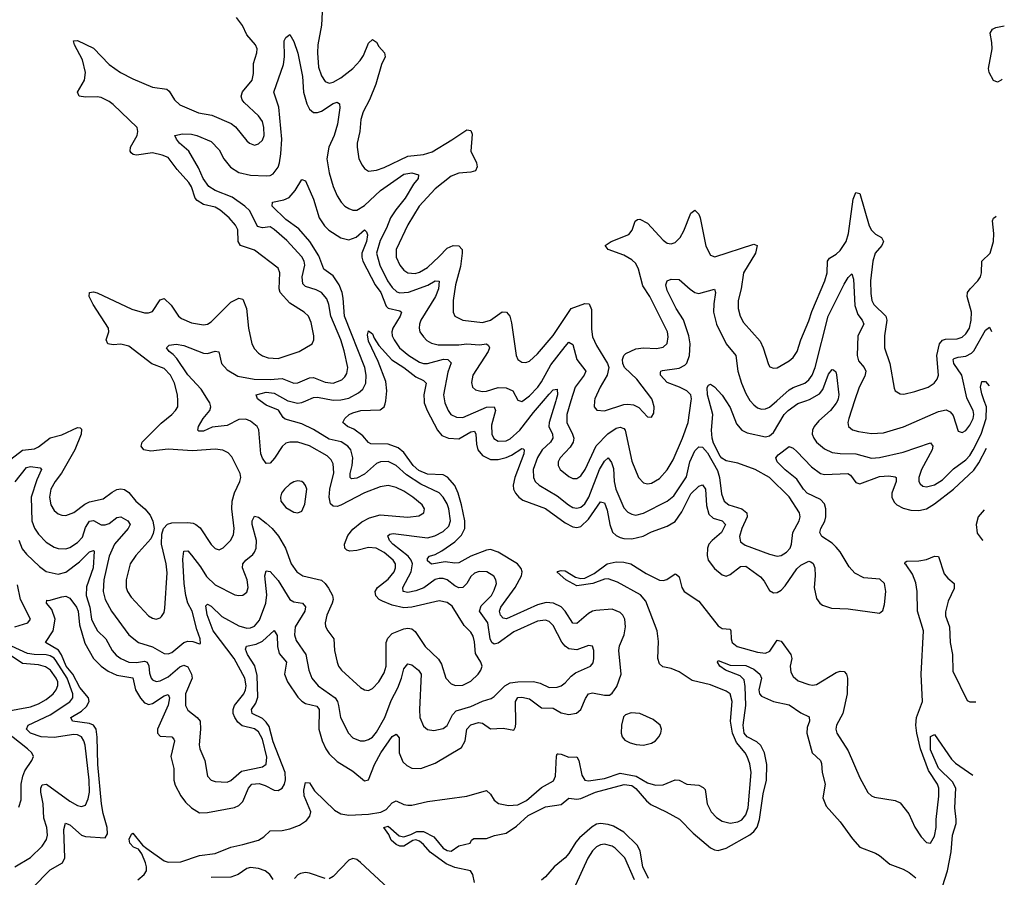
# Model space of a CAD drawing. Header units: inches. Extents: x 1843162 to 1959474, y 907081 to 1016326.
# Tile 567 of 656: x 1951535 to 1956545, y 947576 to 951938. Entities that reach past the tile are written whole.
import ezdxf

# ---------------------------------------------------------------- set-up
doc = ezdxf.new("R2010")
doc.units = ezdxf.units.IN
doc.header["$MEASUREMENT"] = 0
doc.layers.add('B9954', color=7, linetype='Continuous')
doc.layers.add('B9955', color=7, linetype='Continuous')

msp = doc.modelspace()

# ---------------------------------------------------------------- linework, layer by layer
at = {"layer": 'B9954', "color": 5}
msp.add_line((1952900.1, 950000.1, 540), (1952900.4, 950000, 540), dxfattribs=at)
for points, elevation in [([(1951490, 949703.2), (1951550, 949749.6), (1951610, 949756.1), (1951630, 949765.1), (1951690, 949811.3), (1951750, 949826.1), (1951830, 949864.7), (1951842.9, 949862.9), (1951850, 949856.3), (1951848.1, 949830), (1951815.4, 949750), (1951747.4, 949632.6), (1951714.8, 949590), (1951694.1, 949550), (1951686.5, 949510), (1951694.2, 949470), (1951710, 949442), (1951730, 949425.2), (1951750, 949417.5), (1951770, 949416.5), (1951810, 949431), (1951866.4, 949473.6), (1951890, 949486), (1951959.3, 949500.7), (1952005, 949535), (1952030, 949548.3), (1952050, 949552.1), (1952069, 949549), (1952090, 949533.8), (1952125.8, 949490), (1952171.1, 949451.1), (1952198.8, 949418.8), (1952212, 949388), (1952218.7, 949350), (1952214.9, 949325.1), (1952201.6, 949298.4), (1952126.4, 949213.6), (1952097.8, 949170), (1952076.1, 949090), (1952077.6, 949050), (1952083.8, 949030), (1952101.5, 949001.5), (1952190, 948906.7), (1952210, 948894), (1952230, 948889.1), (1952250, 948895.8), (1952257.1, 948902.9), (1952270, 948924), (1952274.3, 948945.7), (1952285.3, 949125.3), (1952280.5, 949170), (1952257.2, 949270), (1952257.6, 949322.4), (1952266, 949350), (1952287.5, 949372.5), (1952310, 949379), (1952390, 949381.4), (1952417.2, 949377.2), (1952431.6, 949371.6), (1952453.7, 949353.7), (1952510, 949268.9), (1952530, 949249), (1952550, 949242.3), (1952570, 949251.6), (1952608.4, 949290), (1952622.3, 949317.7), (1952626.3, 949350), (1952615.3, 949450), (1952615.7, 949490), (1952627.8, 949532.2), (1952656, 949590), (1952660.4, 949610), (1952656.4, 949630), (1952615, 949715), (1952595.3, 949735.3), (1952568.2, 949748.2), (1952530, 949753.3), (1952413.8, 949746.2), (1952290, 949753.3), (1952202.9, 949742.9), (1952166, 949750), (1952153.1, 949770), (1952158.7, 949790), (1952254.5, 949885.5), (1952309.7, 949930), (1952328.4, 949950), (1952339.2, 949970), (1952338.9, 950000)], 580), ([(1951511.5, 949588.5), (1951570, 949660.6), (1951590, 949665.2), (1951638.8, 949658.8), (1951645.5, 949650), (1951622, 949598), (1951593, 949510), (1951597.3, 949390), (1951610, 949351.6), (1951630, 949321.2), (1951670, 949281.6), (1951710, 949256.3), (1951730, 949248.4), (1951770, 949247.8), (1951790, 949253.7), (1951830, 949278.6), (1951854.4, 949305.6), (1951870, 949356.2), (1951890, 949387), (1951910, 949391.3), (1951949.7, 949369.7), (1951970, 949368.5), (1951990, 949376.3), (1952030, 949406.4), (1952050, 949409.5), (1952085, 949390), (1952097.5, 949370), (1952087.5, 949350), (1952017.4, 949270), (1951990, 949209.8), (1951963.4, 949090), (1951959.8, 949030), (1951970, 948988.9), (1952002, 948930), (1952090, 948809.3), (1952140.3, 948770), (1952210, 948749), (1952270, 948715.5), (1952290, 948712.8), (1952310, 948720.5), (1952369.6, 948770.4), (1952390, 948777.6), (1952416.1, 948776.1), (1952450, 948763), (1952454.3, 948765.7), (1952452.8, 948790), (1952436, 948836), (1952413.3, 948930), (1952391.2, 948971.2), (1952380.3, 949010), (1952371.6, 949070), (1952364.7, 949195.3), (1952370, 949234.4), (1952390, 949236.9), (1952410, 949215.6), (1952455.7, 949155.7), (1952486.3, 949106.3), (1952530, 949063.2), (1952630, 949012.9), (1952650, 949009), (1952670, 949011.8), (1952690, 949026.7), (1952697.1, 949050), (1952691.7, 949090), (1952669.4, 949150), (1952669.9, 949170), (1952685.4, 949190), (1952721.5, 949218.5), (1952730.7, 949230), (1952737.5, 949250), (1952739.4, 949290), (1952717.9, 949370), (1952718.3, 949390), (1952730, 949413.6), (1952750, 949407.5), (1952790, 949377), (1952820.1, 949350), (1952851.7, 949311.7), (1952886.9, 949250), (1952916, 949170), (1952944.7, 949130), (1952976.3, 949110), (1953070, 949087.3), (1953090, 949071), (1953106.7, 949046.7), (1953126.5, 949010), (1953129.6, 948990), (1953125.7, 948970), (1953097.3, 948910), (1953090.2, 948870), (1953091.8, 948851.8), (1953102.4, 948830), (1953132.7, 948790), (1953137.7, 948730), (1953150.1, 948670.1), (1953158, 948650), (1953173.2, 948630), (1953270, 948541.5), (1953290, 948530.3), (1953310, 948527), (1953330, 948537), (1953362.7, 948570), (1953390, 948617), (1953399.9, 948650), (1953400.6, 948770), (1953407.5, 948792.5), (1953430, 948815.6), (1953490, 948840.9), (1953510, 948844), (1953530, 948839.8), (1953547.4, 948827.4), (1953598.4, 948750), (1953666, 948686), (1953681, 948661), (1953704.2, 948590), (1953730, 948560.8), (1953752.7, 948552.7), (1953790, 948553.5), (1953830, 948574), (1953868.7, 948610), (1953882, 948630), (1953888.6, 948650), (1953882, 948670), (1953854.4, 948714.4), (1953850, 948774), (1953843.1, 948803.1), (1953830, 948822.8), (1953796.6, 948856.6), (1953735.8, 948955.8), (1953710, 948974.7), (1953670, 948983), (1953530, 948950.3), (1953490, 948947), (1953430, 948959.9), (1953380.4, 948980.4), (1953363.7, 948990), (1953347.6, 949007.6), (1953344.4, 949030), (1953356.5, 949050), (1953410, 949093.3), (1953440.5, 949130), (1953447.6, 949150), (1953446.6, 949170), (1953436, 949190), (1953390, 949228.9), (1953349.6, 949250), (1953310, 949254), (1953250, 949238), (1953214.5, 949234.5), (1953199.6, 949239.6), (1953188.9, 949250), (1953188.6, 949270), (1953205, 949315), (1953230, 949346.3), (1953275.4, 949384.6), (1953315.5, 949404.5), (1953370, 949419.8), (1953510, 949408.3), (1953565.8, 949414.2), (1953592.2, 949430), (1953594.6, 949450), (1953583.8, 949470), (1953536.2, 949510), (1953490, 949540.2), (1953450, 949559.3), (1953410, 949569.9), (1953370, 949562), (1953290, 949531.6), (1953170, 949469.3), (1953150, 949462.2), (1953130, 949463.4), (1953116.4, 949476.4), (1953109.5, 949509.5), (1953113.9, 949550), (1953133.4, 949633.4), (1953130, 949679.7), (1953119.2, 949699.2), (1953099.4, 949719.4), (1953010, 949771.6), (1952950, 949789.9), (1952910, 949789.9), (1952890, 949783.7), (1952870, 949767.1), (1952832.1, 949707.9), (1952810, 949682), (1952790, 949681.2), (1952770, 949707.4), (1952762.9, 949730), (1952752.7, 949852.7), (1952743.8, 949870), (1952710, 949896.3), (1952685.9, 949905.9), (1952650, 949905.6), (1952590, 949874.9), (1952514.8, 949865.2), (1952470, 949846.3), (1952446, 949846), (1952441.3, 949850), (1952445.3, 949870), (1952469.3, 949910), (1952502.5, 949950), (1952507.5, 949970), (1952502.5, 949990), (1952496.1, 950000)], 560), ([(1951530.4, 949290.4), (1951547.8, 949247.8), (1951570, 949220.5), (1951636.4, 949156.4), (1951670, 949132.1), (1951730, 949117.9), (1951770, 949127.7), (1951839.6, 949180.5), (1951890, 949231.3), (1951910, 949237.7), (1951914.3, 949234.3), (1951909.3, 949150), (1951874.5, 949054.5), (1951873.2, 949010), (1951891.2, 948950), (1951900.9, 948890), (1951910, 948867.2), (1951931.5, 948830), (1951973.5, 948790), (1952005.5, 948730), (1952026.6, 948706.6), (1952050, 948689), (1952090.1, 948670.1), (1952129.3, 948669.3), (1952170, 948676), (1952183.2, 948670), (1952191.9, 948651.9), (1952195.3, 948615.3), (1952203.5, 948590), (1952210, 948581.2), (1952230, 948573), (1952250, 948575.3), (1952290, 948595.7), (1952350, 948646.3), (1952370, 948656), (1952390, 948647), (1952410.1, 948610.1), (1952412.4, 948590), (1952379.1, 948510), (1952379.4, 948450), (1952390, 948426.5), (1952438.5, 948390), (1952452.9, 948370), (1952455, 948330), (1952447.7, 948250), (1952451.1, 948230), (1952476.9, 948170), (1952490.3, 948090), (1952510.2, 948070.2), (1952530, 948063.2), (1952590, 948060.2), (1952610, 948068.2), (1952664.2, 948115.8), (1952770, 948138.1), (1952788.7, 948151.3), (1952793.4, 948186.6), (1952770, 948279.8), (1952750, 948315.8), (1952730, 948330.8), (1952667.3, 948347.3), (1952645.4, 948365.4), (1952629.4, 948390), (1952621.9, 948410), (1952621.3, 948430), (1952627.8, 948450), (1952675, 948510), (1952684.2, 948530), (1952687.3, 948550), (1952680.6, 948590), (1952627.2, 948690), (1952518.8, 948830), (1952488.9, 948911.1), (1952482.1, 948957.9), (1952490, 948966.3), (1952510, 948955.3), (1952563.5, 948903.5), (1952650, 948855.7), (1952690, 948844.2), (1952710, 948845.7), (1952730, 948853.8), (1952756, 948884), (1952787.2, 948970), (1952793.2, 949013.2), (1952783, 949110), (1952790, 949135.3), (1952810, 949131.5), (1952850, 949085.3), (1952910, 948988.9), (1952930, 948977.5), (1952974, 948970), (1952990, 948952.4), (1952985.8, 948930), (1952937.6, 948850), (1952933.4, 948810), (1952941.4, 948781.4), (1952991.6, 948710), (1953005.5, 948630), (1953022.2, 948590), (1953054.5, 948550), (1953140.4, 948490), (1953152.5, 948470), (1953158, 948450), (1953166.8, 948390), (1953208.8, 948308.8), (1953230, 948286), (1953267.7, 948270), (1953290, 948270.2), (1953310, 948276.6), (1953330, 948289.3), (1953350, 948313.8), (1953392.8, 948390), (1953425.2, 948474.8), (1953459.1, 948540.9), (1953478.4, 948590), (1953490, 948637.1), (1953510, 948661.7), (1953530, 948656.5), (1953564.7, 948630), (1953578.6, 948610), (1953568.7, 948430), (1953570.9, 948390), (1953590, 948344.6), (1953610, 948328), (1953642.6, 948322.6), (1953690, 948333.2), (1953710, 948349.1), (1953736.8, 948403.2), (1953756.8, 948423.2), (1953830, 948445), (1953890, 948471.4), (1953934.6, 948485.4), (1953950, 948495.8), (1954003.2, 948550), (1954030, 948565.4), (1954070, 948570.8), (1954150, 948571.6), (1954183.5, 948563.5), (1954230, 948541.5), (1954270, 948543.2), (1954290, 948550.2), (1954310, 948564.9), (1954340.4, 948599.6), (1954363, 948617), (1954439.6, 948650), (1954452.3, 948667.7), (1954456.5, 948690), (1954456.4, 948730), (1954450, 948752.7), (1954430, 948755.8), (1954370, 948733.4), (1954330, 948738.8), (1954310, 948752.2), (1954293, 948773), (1954250, 948856.8), (1954230, 948877.3), (1954210, 948884.7), (1954170, 948879.1), (1954050, 948824.6), (1953970, 948767.6), (1953950, 948762.1), (1953937.7, 948770), (1953929, 948789), (1953916.7, 948870), (1953874.1, 948930), (1953882.6, 948957.4), (1953935, 949010), (1953950, 949036), (1953960.9, 949070), (1953958.6, 949090), (1953948.1, 949108.1), (1953911.3, 949130), (1953872.3, 949132.3), (1953850, 949124.1), (1953830, 949106.2), (1953809.5, 949070), (1953790, 949051.1), (1953770, 949049), (1953750, 949058.6), (1953710, 949089.3), (1953690, 949095.9), (1953670, 949095.4), (1953650, 949090.3), (1953590.8, 949049.2), (1953550, 949033.1), (1953510, 949024.3), (1953486.6, 949030), (1953484.6, 949050), (1953527.7, 949130), (1953534.1, 949170), (1953526.7, 949190), (1953511, 949210), (1953434.3, 949270), (1953417.5, 949290), (1953407.6, 949312.4), (1953418.5, 949321.5), (1953435.2, 949324.8), (1953610, 949302.3), (1953647.4, 949312.6), (1953690, 949335.1), (1953718.1, 949361.9), (1953728, 949390), (1953719.1, 949450), (1953710, 949475.5), (1953689.9, 949510), (1953670, 949531.6), (1953576.7, 949576.7), (1953503.4, 949623.4), (1953450, 949671.6), (1953410, 949690.9), (1953370.6, 949689.4), (1953350, 949681.4), (1953290, 949627.2), (1953250, 949605.7), (1953223.7, 949603.7), (1953217.2, 949610), (1953216.4, 949630), (1953226.1, 949670), (1953229.5, 949710), (1953220.2, 949750), (1953205, 949770), (1953171.2, 949791.2), (1953110, 949804.2), (1953030, 949853.8), (1952970, 949882.5), (1952886.4, 949906.4), (1952875.3, 949915.3), (1952852.1, 949952.1), (1952790, 949978.4), (1952759, 950000)], 540), ([(1951598.1, 947521.9), (1951690, 947614.8), (1951753.1, 947650), (1951765, 947675.1), (1951760.4, 947819.6), (1951767.8, 947852.2), (1951790, 947842.7), (1951850, 947790.8), (1951870, 947783.3), (1951970, 947776.5), (1951981.7, 947798.3), (1951979.9, 947830), (1951960.2, 947900.2), (1951951.7, 947950), (1951932.9, 948150), (1951929.6, 948289.6), (1951924.3, 948330), (1951909.9, 948349.9), (1951890, 948358.5), (1951804.5, 948370), (1951795.8, 948390), (1951850, 948422.2), (1951874.9, 948445.1), (1951888.7, 948470), (1951885.4, 948490), (1951841.1, 948541.1), (1951805.4, 948610), (1951771.7, 948650), (1951747.7, 948707.7), (1951732.2, 948732.2), (1951667.1, 948770), (1951706.1, 948830), (1951715, 948890), (1951698.5, 948938.5), (1951671.8, 948970), (1951674, 948986), (1951684, 948984), (1951750, 949002.8), (1951770, 949006.7), (1951790, 948996.9), (1951824.3, 948950), (1951832.4, 948930), (1951839.7, 948859.7), (1951867.3, 948767.3), (1951910.7, 948690), (1951949.5, 948650), (1951984.9, 948624.8), (1952030, 948604), (1952110.8, 948590.8), (1952125, 948530), (1952150, 948486.9), (1952170, 948463.8), (1952179.6, 948459.6), (1952190, 948455.6), (1952210, 948459.6), (1952270, 948500.1), (1952290, 948505.5), (1952296.6, 948490), (1952290, 948452.6), (1952236.6, 948330), (1952236.3, 948310), (1952250, 948294.2), (1952310, 948290.1), (1952319.3, 948279.3), (1952323, 948270), (1952303.7, 948190), (1952319, 948130), (1952320.2, 948070), (1952325.4, 948045.4), (1952354.7, 947990), (1952379.1, 947959.1), (1952410, 947929.1), (1952450, 947904.7), (1952490, 947906.2), (1952628.5, 947931.5), (1952650, 947941.2), (1952670, 947961.6), (1952698.5, 948030), (1952716, 948050), (1952753.5, 948053.5), (1952783.8, 948043.8), (1952830, 948018.9), (1952850, 948017.3), (1952870, 948029.3), (1952882.1, 948050), (1952888.1, 948071.9), (1952886.7, 948110), (1952824.9, 948264.9), (1952803.9, 948343.9), (1952790, 948365.1), (1952770, 948383.7), (1952718.5, 948410), (1952715.4, 948430), (1952737.2, 948462.8), (1952747.3, 948492.7), (1952743.6, 948603.6), (1952732.2, 948652.2), (1952693.7, 948710), (1952684, 948736), (1952688.6, 948751.4), (1952737.7, 948762.3), (1952770, 948777.5), (1952830, 948832.2), (1952845.4, 948805.4), (1952846.8, 948750), (1952854.6, 948714.6), (1952892.5, 948670), (1952882.7, 948610), (1952898.3, 948570), (1952950, 948492.8), (1952970, 948471.5), (1952990, 948461), (1953047.2, 948447.2), (1953059.6, 948430), (1953057.5, 948330), (1953074.1, 948270), (1953092.7, 948230), (1953110, 948204.7), (1953150, 948165.6), (1953230, 948115.9), (1953290, 948067.7), (1953310, 948072), (1953341.3, 948150), (1953373.5, 948210), (1953430, 948291.9), (1953450, 948304.9), (1953466.3, 948286.3), (1953466.6, 948210), (1953484.3, 948164.3), (1953504.4, 948144.4), (1953530, 948131.5), (1953576, 948130), (1953650, 948157.6), (1953783.9, 948236.1), (1953801.9, 948270), (1953809.9, 948330), (1953830, 948351.1), (1953870, 948363.8), (1953890, 948359.8), (1953930, 948331.6), (1953994.6, 948334.6), (1954050, 948325.3), (1954058.2, 948341.8), (1954060.2, 948359.8), (1954058.2, 948470), (1954070, 948491.3), (1954090, 948493.4), (1954130, 948483.3), (1954190, 948438.3), (1954250, 948436.5), (1954290, 948413.5), (1954330, 948405), (1954368.3, 948411.7), (1954390, 948429.3), (1954413.7, 948486.3), (1954430, 948510.2), (1954450, 948515.3), (1954510, 948502), (1954537, 948503), (1954550, 948512.9), (1954572.8, 948547.2), (1954595.3, 948610), (1954583.4, 948730), (1954587.1, 948752.9), (1954611.5, 948810), (1954618.4, 948850), (1954613.9, 948890), (1954603.8, 948910), (1954590, 948923.1), (1954550, 948940.9), (1954465.9, 948934.1), (1954449.7, 948930.3), (1954430, 948917.9), (1954370, 948867.4), (1954350, 948868.4), (1954310, 948930.5), (1954290, 948952.2), (1954250.8, 948970.8), (1954213.7, 948973.7), (1954170, 948962.3), (1954011.6, 948891.6), (1953994.5, 948894.5), (1953982, 948910), (1953976.7, 948930), (1953982.9, 948950), (1954055.9, 949050), (1954088.2, 949110), (1954091.1, 949130), (1954086.6, 949146.6), (1954068, 949170), (1953970, 949229.3), (1953930, 949243.2), (1953910, 949240.9), (1953830, 949209.5), (1953770, 949176.6), (1953750, 949174), (1953699.7, 949180.3), (1953630, 949168.2), (1953610, 949185.6), (1953610, 949197.3), (1953619.5, 949210), (1953650, 949218.5), (1953683.7, 949236.3), (1953750, 949283.4), (1953783.2, 949316.8), (1953800.3, 949350), (1953799.5, 949390), (1953783, 949470), (1953766, 949530), (1953749.4, 949569.4), (1953711.8, 949611.8), (1953690, 949623.1), (1953610, 949627), (1953565.8, 949645.8), (1953537.4, 949670), (1953490, 949737.3), (1953461.1, 949761.1), (1953410, 949778.7), (1953321.4, 949781.4), (1953310, 949787.7), (1953281.8, 949821.8), (1953235, 949855), (1953203.5, 949870), (1953178.9, 949890), (1953189.8, 949910), (1953212.2, 949930), (1953230, 949938.1), (1953270.1, 949950.1), (1953370, 949954), (1953390, 949968.7), (1953395.4, 949984.6), (1953397.3, 950000)], 520), ([(1952900.4, 950000), (1952947.9, 949987.9), (1952970, 949990.5), (1952991.9, 950000)], 540), ([(1953592.8, 950000), (1953593.3, 949990), (1953609.2, 949950), (1953661.2, 949850), (1953683.1, 949823.1), (1953716.4, 949810), (1953770, 949806.3), (1953830, 949842), (1953850, 949844.9), (1953856.6, 949830), (1953858.8, 949778.8), (1953866.9, 949750), (1953890, 949721.8), (1953930, 949702), (1953970, 949701.1), (1954010, 949711.3), (1954037.1, 949722.9), (1954090, 949757.7), (1954096.3, 949756.3), (1954101.5, 949750), (1954099.6, 949730), (1954054.4, 949610), (1954045.6, 949570), (1954048.3, 949550), (1954057.6, 949530), (1954074.5, 949510), (1954095, 949495), (1954210, 949452.5), (1954310, 949378.9), (1954350, 949358.4), (1954370, 949355.5), (1954390, 949361.3), (1954430, 949397.5), (1954490, 949485.6), (1954510, 949480.2), (1954524.2, 949444.2), (1954537.2, 949370), (1954551.5, 949331.5), (1954570, 949314.8), (1954590, 949305), (1954610, 949299.3), (1954650, 949298.7), (1954707.8, 949312.2), (1954750, 949333.6), (1954830, 949362.6), (1954870, 949386.4), (1954905.1, 949434.9), (1954950, 949526.1), (1954990, 949565.1), (1955010, 949573), (1955024.6, 949550), (1955030, 949468), (1955042.5, 949422.5), (1955063.7, 949403.7), (1955108.9, 949388.9), (1955126.9, 949370), (1955106.1, 949330), (1955057.9, 949290), (1955042.2, 949270), (1955034.4, 949250), (1955032.6, 949212.6), (1955039.1, 949190), (1955070, 949147.1), (1955110, 949114.3), (1955130, 949108.5), (1955150, 949116.1), (1955203.6, 949156.4), (1955230, 949158.7), (1955304.9, 949104.9), (1955323.1, 949083.1), (1955350, 949034.9), (1955370, 949022.4), (1955390, 949025), (1955410, 949036.8), (1955430, 949058.6), (1955490, 949144.7), (1955510, 949164.3), (1955550, 949183.5), (1955560.8, 949180.8), (1955572.6, 949172.6), (1955581, 949150), (1955583.4, 949110), (1955578.1, 949050), (1955590, 948994.4), (1955606.9, 948970), (1955620.3, 948960.3), (1955665.3, 948945.3), (1955750, 948942.5), (1955910, 948919.5), (1955926.6, 948933.4), (1955936.1, 948963.9), (1955942.5, 949030), (1955934.9, 949070), (1955912.4, 949092.4), (1955830, 949099.8), (1955783.9, 949123.9), (1955755.2, 949155.2), (1955710, 949231.8), (1955690, 949256.1), (1955670, 949275.6), (1955616, 949310), (1955606.6, 949330), (1955611.4, 949350), (1955632.2, 949387.8), (1955637.1, 949410), (1955636.3, 949450), (1955630, 949475.9), (1955610, 949498.5), (1955542.4, 949530), (1955523.7, 949550), (1955490, 949601.3), (1955430, 949649.2), (1955389.8, 949690), (1955382.6, 949710), (1955395.2, 949724.8), (1955450, 949766.7), (1955470, 949758.9), (1955490, 949741.8), (1955564.2, 949664.2), (1955609.8, 949629.8), (1955630, 949625.6), (1955749.6, 949629.6), (1955761.8, 949621.8), (1955790, 949584.6), (1955810, 949577.6), (1955910, 949615.2), (1955958, 949618), (1955990, 949613.5), (1955994.7, 949610), (1955995.7, 949590), (1955973.4, 949530), (1955973.4, 949510), (1955984.2, 949484.2), (1955998.5, 949470), (1956030, 949453.5), (1956070, 949443.8), (1956110, 949441.5), (1956150, 949451.2), (1956190, 949476), (1956286.9, 949550), (1956390, 949646.6), (1956415.8, 949684.2), (1956455.2, 949758.8)], 520), ([(1953696, 950000), (1953697.6, 949990), (1953715, 949950), (1953729.6, 949929.6), (1953757.4, 949917.4), (1953790, 949914.4), (1953910, 949967), (1953948.7, 949968.7), (1953956.3, 949950), (1953936.4, 949876.4), (1953937.2, 949830), (1953948.1, 949808.1), (1953970, 949795.3), (1954010, 949796.9), (1954030, 949807.1), (1954080.6, 949850), (1954150, 949940.8), (1954200.8, 950000)], 540), ([(1954079.3, 950000), (1954090, 949995.8), (1954095.7, 950000)], 560), ([(1954263.9, 950000), (1954228.5, 949890), (1954227.5, 949870), (1954246.2, 949830), (1954247.8, 949810), (1954235.3, 949790), (1954193.3, 949750), (1954170, 949710.7), (1954148.6, 949650), (1954148.9, 949610), (1954158.6, 949590), (1954178.4, 949570), (1954270, 949516.8), (1954326.8, 949470), (1954350, 949457.2), (1954370, 949453.5), (1954390, 949458.4), (1954410, 949475.3), (1954430.6, 949510), (1954485.1, 949650), (1954510, 949693), (1954530, 949710.2), (1954546.9, 949686.9), (1954556.1, 949656.1), (1954560.7, 949590), (1954568.7, 949550), (1954610, 949455.8), (1954630, 949433), (1954650, 949422.5), (1954670, 949418.4), (1954710, 949427.8), (1954830, 949488.9), (1954863.4, 949516.6), (1954927.4, 949612.6), (1954945.5, 949690), (1954970, 949744.6), (1954990, 949765), (1955010, 949764.9), (1955035.4, 949735.4), (1955085.3, 949645.3), (1955095.9, 949610), (1955106.8, 949526.8), (1955120.1, 949490), (1955144, 949470), (1955210, 949450.1), (1955234.7, 949430), (1955236, 949410), (1955209.2, 949350), (1955198, 949310), (1955203, 949283), (1955226.1, 949266), (1955350, 949219.4), (1955390, 949209.3), (1955410, 949213), (1955437.2, 949230), (1955455.9, 949250), (1955462.6, 949270), (1955469.9, 949330), (1955502, 949390), (1955506, 949410), (1955503.1, 949430), (1955450, 949512.2), (1955350, 949610.4), (1955278, 949650), (1955190, 949682.3), (1955130, 949694), (1955107.8, 949707.8), (1955099.1, 949719.1), (1955064.8, 949784.8), (1955059.3, 949810), (1955055.5, 949850), (1955062.3, 949930), (1955043.2, 950000)], 540), ([(1954340.2, 950000), (1954319.6, 949930), (1954318.8, 949890), (1954348.6, 949830), (1954354.3, 949810), (1954351.3, 949790), (1954335.9, 949764.1), (1954285.7, 949710), (1954275.8, 949690), (1954274.5, 949670), (1954284.5, 949650), (1954330, 949614.5), (1954350, 949605), (1954370, 949604.7), (1954390, 949618.8), (1954411.8, 949650), (1954468.3, 949771.7), (1954528.4, 949831.6), (1954570, 949860.3), (1954590, 949866.6), (1954610, 949858.9), (1954615.4, 949850), (1954650, 949692.2), (1954684.5, 949610), (1954710, 949582.4), (1954730, 949577.8), (1954750, 949581.4), (1954790, 949605), (1954830, 949649.2), (1954860.1, 949700.1), (1954908.2, 949810), (1954936.1, 949890), (1954951.9, 950000)], 560), ([(1954460.4, 950000), (1954458.3, 949970), (1954471.6, 949951.5), (1954510, 949949.3), (1954610, 949981.5), (1954630, 949983.5), (1954658.9, 949978.9), (1954685.8, 949965.8), (1954730, 949918), (1954750, 949916.3), (1954762.4, 949937.6), (1954763.5, 949970), (1954755, 950000)], 580), ([(1955128.3, 950000), (1955150, 949965.8), (1955182.8, 949882.8), (1955210, 949850.1), (1955237.2, 949837.2), (1955330, 949817.2), (1955350, 949821.7), (1955370, 949838.7), (1955424.3, 949930), (1955445.2, 949950), (1955493.9, 949986.1), (1955535.1, 950000)], 540), ([(1955251.5, 950000), (1955270, 949979), (1955290, 949963.9), (1955310, 949957.2), (1955330, 949958.4), (1955350, 949967.6), (1955387, 950000)], 560), ([(1955695.7, 950000), (1955690, 949988.4), (1955660.4, 949950), (1955601.5, 949898.5), (1955578, 949870), (1955568.7, 949850), (1955568, 949830), (1955575.2, 949810), (1955589.3, 949790), (1955630, 949755.8), (1955670, 949737.5), (1955710, 949731.8), (1955790, 949729.6), (1955870, 949708.8), (1955910, 949710.7), (1956030, 949738), (1956170, 949785.8), (1956182.3, 949770), (1956177.4, 949750), (1956124.5, 949650), (1956110.1, 949610), (1956110.2, 949590), (1956116.9, 949576.9), (1956130, 949565.8), (1956150, 949561.9), (1956190, 949571.8), (1956230, 949597.5), (1956286.8, 949653.2), (1956350, 949699.1), (1956370, 949721.6), (1956386.5, 949750), (1956427.5, 949830), (1956452.3, 949910), (1956455.1, 949970), (1956443.5, 950000)], 540), ([(1955783.2, 950000), (1955753.7, 949910), (1955749.3, 949890), (1955751.8, 949870), (1955772.7, 949852.7), (1955803.9, 949843.9), (1955870, 949833.6), (1955930, 949836.8), (1956032.3, 949867.7), (1956210, 949946.3), (1956250, 949953.9), (1956270, 949944), (1956284.8, 949924.8), (1956310, 949846), (1956330, 949838), (1956350, 949849.1), (1956370, 949875.6), (1956386.2, 949910), (1956390.4, 949930), (1956387.4, 949950), (1956361.9, 950000)], 560), ([(1956442, 949444.7), (1956411.9, 949410), (1956401.6, 949370), (1956407.4, 949327.4), (1956432.2, 949292.2), (1956435.6, 949290.8)], 520), ([(1952135.7, 947564.3), (1952168.5, 947591.5), (1952180.3, 947610), (1952180.8, 947630), (1952175.2, 947650), (1952156.4, 947696.4), (1952139.3, 947719.3), (1952114, 947730), (1952094.7, 947750), (1952091.6, 947770), (1952103.9, 947796.1), (1952110, 947800.7), (1952160.6, 947740.6), (1952182.6, 947722.6), (1952270, 947660.8), (1952290, 947653.2), (1952355.1, 947655.1), (1952450, 947687.6), (1952530, 947698.2), (1952610, 947730.5), (1952670, 947742.6), (1952750, 947766.1), (1952777, 947783), (1952810, 947812.7), (1952870, 947814.4), (1952910, 947822.8), (1952958.1, 947841.9), (1952994.4, 947865.6), (1953011.9, 947888.1), (1953016.9, 947910), (1952982.3, 947990), (1952980.4, 948019.6), (1952990, 948058.3), (1953010, 948057.6), (1953036, 948016), (1953137.2, 947917.2), (1953170, 947899.4), (1953210, 947892.2), (1953310, 947897.8), (1953372.4, 947907.6), (1953399, 947921), (1953430, 947955.5), (1953450, 947964.8), (1953490, 947947.5), (1953510, 947942.6), (1953530, 947943.9), (1953610, 947961.5), (1953810.5, 947989.5), (1953910, 948017.3), (1953930, 947999.6), (1953948.6, 947968.6), (1953971.6, 947951.6), (1954021.9, 947941.9), (1954070, 947945.4), (1954113.4, 947966.6), (1954190, 948032.5), (1954252.1, 948067.9), (1954260.9, 948090), (1954266.7, 948193.3), (1954270, 948203.8), (1954275.1, 948204.9), (1954290, 948203.2), (1954330, 948187), (1954370, 948189), (1954380.9, 948170), (1954395.7, 948095.7), (1954410.6, 948070), (1954430, 948067), (1954510, 948078.5), (1954590, 948105.9), (1954671.5, 948091.5), (1954730, 948057.5), (1954770, 948045.2), (1954810, 948047.5), (1954870, 948072.2), (1954890.4, 948070), (1954930, 948049.3), (1954990, 948044.7), (1955013.7, 948033.7), (1955022.6, 948022.6), (1955032.7, 947950), (1955054.2, 947910), (1955081.1, 947881.1), (1955110, 947862), (1955150, 947851.8), (1955190, 947858.6), (1955210, 947869.4), (1955230, 947894), (1955241.6, 947930), (1955257.7, 948110), (1955250, 948153.6), (1955237.3, 948190), (1955226.9, 948210), (1955182.7, 948262.7), (1955161.4, 948310), (1955151.9, 948370), (1955161.1, 948470), (1955149.4, 948509.4), (1955130, 948523.2), (1955050, 948554.8), (1954957.5, 948577.5), (1954890, 948621.9), (1954850, 948638.4), (1954807.4, 948647.4), (1954790, 948662.3), (1954783, 948690), (1954785, 948775), (1954779.2, 948830), (1954721.1, 948981.1), (1954693.6, 949013.6), (1954577.7, 949077.7), (1954530, 949094.5), (1954510, 949091.9), (1954451.8, 949070), (1954370, 949058.6), (1954314.5, 949090), (1954270, 949128), (1954270.9, 949130.9), (1954290, 949137.3), (1954310, 949134.9), (1954362.5, 949102.5), (1954390, 949096), (1954410, 949097.6), (1954457.6, 949122.4), (1954525.2, 949170), (1954570, 949181.4), (1954610, 949178.6), (1954644.7, 949170), (1954722.1, 949122.1), (1954790, 949087.5), (1954810, 949085.9), (1954828.4, 949091.6), (1954870, 949120.2), (1954876.8, 949116.8), (1954890, 949104.9), (1954903.8, 949050), (1954915.6, 949030), (1954990, 948980.7), (1955090, 948854.9), (1955110, 948842.1), (1955150, 948838), (1955154.4, 948830), (1955154.8, 948790), (1955161, 948770), (1955185.2, 948750), (1955290, 948720.8), (1955330, 948715.9), (1955352.7, 948727.3), (1955390, 948782), (1955410, 948777.2), (1955459.2, 948710), (1955463.5, 948690), (1955456.3, 948650), (1955459, 948619), (1955470, 948597), (1955496.4, 948576.4), (1955550, 948556.5), (1955570, 948553.8), (1955590, 948557.6), (1955690, 948617.5), (1955710, 948624.7), (1955730, 948622.3), (1955741.5, 948610), (1955747.6, 948590), (1955745.1, 948510), (1955723.9, 948410), (1955691, 948350), (1955688.1, 948330), (1955693.2, 948310), (1955750, 948220.4), (1955810, 948081.6), (1955850, 948008.5), (1955870, 947990.3), (1955884.6, 947984.6), (1955990, 947967.8), (1956014.8, 947954.8), (1956059.3, 947899.3), (1956090, 947830.7), (1956122.6, 947782.6), (1956150, 947753), (1956170, 947750.5), (1956190, 947784.9), (1956198.9, 947830), (1956197.8, 947870), (1956211.2, 947988.8), (1956211.2, 948030), (1956205, 948050), (1956159.7, 948119.7), (1956119.3, 948230), (1956099.3, 948310), (1956095.1, 948350), (1956098.9, 948390), (1956128.5, 948470), (1956122.6, 948610), (1956134.8, 948830), (1956103.6, 948930), (1956101.6, 949030), (1956094.9, 949074.9), (1956078.6, 949118.6), (1956046.4, 949166.4), (1956038.7, 949170), (1956040.5, 949179.5), (1956050, 949183.8), (1956110, 949186.5), (1956150, 949193.2), (1956190, 949210.3), (1956210, 949208), (1956239.3, 949119.3), (1956257.6, 949097.6), (1956290.8, 949070), (1956290, 949046), (1956259.3, 948980.7), (1956246.2, 948926.2), (1956246.8, 948906.8), (1956266.7, 948850), (1956270.1, 948770), (1956282, 948710), (1956284.1, 948624.1), (1956355.5, 948475.5), (1956370, 948468.4), (1956401.1, 948468.2)], 480), ([(1951510, 948849.7), (1951576.9, 948870), (1951590.5, 948889.5), (1951539.8, 948990), (1951524.3, 949064.3)], 540), ([(1951510, 947630.2), (1951590, 947677.3), (1951650, 947735), (1951670.8, 947769.2), (1951676.1, 947790), (1951673.2, 947830), (1951657.6, 947877.6), (1951653.8, 947950), (1951643.1, 948010), (1951643, 948030), (1951650, 948047.2), (1951671.6, 948050), (1951790, 947963.3), (1951830, 947941.3), (1951850, 947937.1), (1951870, 947943.6), (1951884.2, 947975.8), (1951889.9, 948010.1), (1951889.2, 948070.8), (1951867.7, 948247.7), (1951861.9, 948270), (1951850.2, 948290.2), (1951830, 948300.3), (1951810, 948303.5), (1951710, 948288.1), (1951645.1, 948290), (1951590, 948308.7), (1951569.8, 948330), (1951577.6, 948350), (1951690, 948402.8), (1951790.8, 948469.2), (1951805.5, 948490), (1951805.8, 948510), (1951777, 948590), (1951718.9, 948678.9), (1951710, 948690.2), (1951690, 948702.1), (1951670, 948707.7), (1951609.1, 948709.1), (1951574.9, 948714.8), (1951492.6, 948752.6)], 540), ([(1951460.7, 948419.3), (1951590, 948442.9), (1951630, 948457.9), (1951670, 948481.5), (1951705, 948510), (1951721.1, 948530), (1951728.9, 948551.1), (1951728.5, 948570), (1951721.2, 948590), (1951692.2, 948630), (1951667.1, 948647.1), (1951630, 948657.2), (1951550, 948663.9), (1951481.6, 948710)], 560), ([(1953850, 947549.4), (1953841.2, 947590), (1953829.2, 947610), (1953750, 947626.6), (1953705.7, 947645.7), (1953624, 947704), (1953590, 947744), (1953570, 947760.3), (1953550, 947766.8), (1953536, 947764), (1953490, 947735.1), (1953470, 947735.3), (1953450, 947743.1), (1953425.1, 947765.1), (1953414.1, 947794.1), (1953387.3, 947830), (1953410, 947836.9), (1953466.7, 947786.7), (1953490, 947782), (1953525.9, 947794.1), (1953555.3, 947810), (1953590, 947809), (1953642.3, 947782.3), (1953690, 947724.2), (1953710, 947712.7), (1953731.1, 947708.9), (1953770, 947736), (1953828, 947750), (1953834.6, 947765.4), (1953845.6, 947774.4), (1953910, 947774.4), (1953951.1, 947788.9), (1954010, 947800.9), (1954063, 947837), (1954122.2, 947890), (1954210, 947934.2), (1954290, 947947.5), (1954330, 947979), (1954370, 947974.4), (1954390, 947977.6), (1954465.6, 948010), (1954610.8, 948049.2), (1954650, 948042.9), (1954670, 948027.7), (1954724.5, 947964.5), (1954746.9, 947946.9), (1954824.6, 947910), (1954891.7, 947871.7), (1954961.6, 947801.6), (1955050, 947725.6), (1955070, 947716.3), (1955090, 947713.4), (1955130, 947725), (1955250, 947792.5), (1955271.2, 947808.8), (1955288.4, 947831.6), (1955300.2, 947870), (1955318.4, 948001.6), (1955334.8, 948070), (1955337.2, 948150), (1955325, 948210), (1955306.7, 948246.7), (1955285.5, 948265.5), (1955236.3, 948290), (1955222.3, 948310), (1955217.2, 948350), (1955229.9, 948450.1), (1955227.3, 948547.3), (1955221, 948581), (1955201.6, 948601.6), (1955126, 948630), (1955097.6, 948650), (1955085.6, 948670), (1955090, 948678.8), (1955150, 948655.9), (1955230, 948652.9), (1955270, 948634.6), (1955301.1, 948610), (1955309.2, 948590), (1955295.5, 948530), (1955300.3, 948510), (1955310, 948498), (1955370.1, 948470.1), (1955450, 948453.2), (1955510, 948412.5), (1955552.4, 948392.4), (1955553.5, 948370), (1955541.4, 948338.6), (1955541, 948310), (1955566.9, 948210), (1955610, 948170.2), (1955614.8, 948154.8), (1955618.9, 948110), (1955633.4, 948050), (1955621.4, 947981.4), (1955638.6, 947938.6), (1955710, 947858.4), (1955772.7, 947772.7), (1955810, 947730.5), (1955890, 947699.5), (1955910, 947687.9), (1955963.1, 947643.1), (1956030, 947617.6), (1956060.9, 947600.9), (1956094.4, 947574.4)], 460), ([(1951530, 947933), (1951541.8, 947970), (1951543, 948050), (1951550.4, 948090), (1951561.4, 948118.6), (1951597.2, 948170), (1951605.7, 948190), (1951596.4, 948210), (1951575.3, 948230), (1951460.4, 948320.3)], 560), ([(1956230, 947529.1), (1956256, 947610), (1956274.5, 947705.5), (1956281.3, 947790), (1956299.4, 947850), (1956300.7, 947870), (1956292.6, 947930), (1956298.2, 948030), (1956281.5, 948061.5), (1956210, 948132.3), (1956170, 948224.7), (1956170, 948292), (1956190, 948302), (1956276.5, 948176.5), (1956296.1, 948156.1), (1956385.5, 948095.5)], 460), ([(1954735.2, 947570), (1954705.7, 947630), (1954691.9, 947710), (1954678.2, 947738.2), (1954610, 947806.3), (1954556, 947836), (1954530, 947845.3), (1954489.7, 947850.3), (1954470, 947846.2), (1954447.3, 947832.7), (1954383.1, 947776.9), (1954364.9, 947755.1), (1954330, 947697.7), (1954310, 947675.1), (1954254, 947630), (1954210, 947578.7), (1954190, 947562.6)], 460), ([(1954663.7, 947563.7), (1954614.9, 947674.9), (1954564.9, 947724.9), (1954550, 947734.5), (1954510, 947745.2), (1954490, 947742.3), (1954470, 947732), (1954450, 947711.4), (1954426.6, 947673.4), (1954363.7, 947536.3)], 480), ([(1953410, 947522), (1953270, 947652), (1953250, 947667.5), (1953230, 947672.5), (1953210, 947663.2), (1953130, 947580.8), (1953110, 947569.1)], 480), ([(1952825.5, 947565.5), (1952807.7, 947590), (1952783.5, 947610), (1952750, 947622), (1952710, 947626.2), (1952690, 947621.5), (1952646.2, 947590), (1952610, 947577.8), (1952510, 947574.9)], 480), ([(1953090, 947569.8), (1953010, 947598.1), (1952990, 947601.1), (1952964.1, 947595.9), (1952950, 947588.2), (1952933.7, 947570)], 480)]:
    msp.add_lwpolyline(points, dxfattribs=dict(at, elevation=elevation))
for points, elevation in [([(1952950, 949593.3), (1952930, 949588), (1952910, 949575.8), (1952882.6, 949550), (1952867.4, 949530), (1952862.6, 949510), (1952864.6, 949490), (1952890, 949458), (1952930, 949433.4), (1952950, 949430.4), (1952970, 949439.1), (1952985.2, 949474.8), (1952996, 949550), (1952990, 949569.2), (1952980.4, 949580.4), (1952970, 949589.6)], 580), ([(1954647, 948413), (1954617.2, 948402.8), (1954607.8, 948392.2), (1954597.1, 948350), (1954595, 948310), (1954601.1, 948290), (1954614.5, 948274.5), (1954641.1, 948261.1), (1954671.3, 948251.3), (1954710, 948248.3), (1954750, 948258.7), (1954770, 948271.1), (1954787.2, 948290), (1954798.2, 948310), (1954800.7, 948330), (1954794.2, 948350), (1954759.2, 948379.2), (1954690, 948409.8)], 520)]:
    msp.add_lwpolyline(points, close=True, dxfattribs=dict(at, elevation=elevation))
at = {"layer": 'B9955', "color": 5}
msp.add_line((1952900.1, 950000.1, 540), (1952900.4, 950000, 540), dxfattribs=at)
for points, elevation in [([(1953075.1, 952010), (1953070.1, 951910), (1953052, 951810), (1953050.7, 951770), (1953056.3, 951696.3), (1953070, 951652), (1953090, 951624), (1953110, 951615.2), (1953130, 951620.5), (1953170, 951642), (1953230, 951690.1), (1953267.8, 951730), (1953284.3, 951755.7), (1953310, 951818.3), (1953330, 951837.4), (1953350, 951824.6), (1953362.7, 951802.7), (1953391.4, 951770), (1953394, 951750), (1953376.2, 951710), (1953347.3, 951610), (1953314.4, 951530), (1953282.5, 951470), (1953270.1, 951430), (1953266.3, 951370), (1953251.9, 951310), (1953251.9, 951290), (1953261.2, 951230), (1953277.5, 951197.5), (1953290, 951181.3), (1953310, 951167.9), (1953350, 951172.1), (1953390, 951186.3), (1953510, 951243.7), (1953590, 951252.3), (1953633.3, 951266.7), (1953733.3, 951326.6), (1953810, 951378.9), (1953830, 951375.5), (1953836.7, 951356.7), (1953830.8, 951270), (1953859.2, 951210), (1953862.8, 951190), (1953854, 951170), (1953830, 951162), (1953770, 951157.6), (1953730, 951142.1), (1953650, 951078), (1953567.6, 950990), (1953510, 950894.5), (1953451.3, 950770), (1953450.7, 950730), (1953469.4, 950689.4), (1953490, 950663.8), (1953510, 950650.8), (1953547.9, 950647.9), (1953570, 950654.4), (1953610, 950678.2), (1953670, 950733), (1953710, 950776.6), (1953740.9, 950790), (1953770, 950787.6), (1953786.2, 950770), (1953787.2, 950750), (1953777.5, 950682.5), (1953753.3, 950590), (1953741.6, 950510), (1953741.2, 950450), (1953750, 950430.4), (1953789.5, 950409.5), (1953890, 950398.1), (1953930, 950410.1), (1953990, 950452), (1954011.4, 950451.4), (1954028.7, 950430), (1954037.2, 950397.2), (1954060.9, 950230), (1954070.2, 950210.2), (1954090, 950196), (1954110, 950194), (1954130, 950201.3), (1954170, 950238.8), (1954250, 950331.9), (1954341.1, 950470), (1954410, 950494.6), (1954432.4, 950492.4), (1954444.8, 950464.8), (1954443.9, 950363.9), (1954450, 950325.5), (1954470, 950281.3), (1954526.4, 950190), (1954532.8, 950170), (1954525, 950130), (1954488.6, 950070), (1954461.1, 950010), (1954460.4, 950000)], 580), ([(1952338.9, 950000), (1952338.6, 950030), (1952322.8, 950090), (1952301.9, 950130), (1952270, 950163.7), (1952207.4, 950187.4), (1952090, 950277), (1952050, 950287.3), (1952010, 950285.4), (1951983.6, 950290), (1951975.8, 950310), (1951988.4, 950350), (1951986.5, 950370), (1951909.2, 950490), (1951889, 950530), (1951889.8, 950550.2), (1951910, 950554.9), (1951930, 950548.9), (1952106.3, 950466.3), (1952170, 950447.4), (1952190, 950447.1), (1952210, 950454.7), (1952250, 950514), (1952270, 950520.3), (1952306.6, 950486.6), (1952343.8, 950430), (1952357.8, 950417.8), (1952410, 950396), (1952470, 950386.8), (1952490, 950390.2), (1952510, 950400.7), (1952610, 950500.8), (1952650, 950521.5), (1952670, 950516.1), (1952688.8, 950470), (1952699.3, 950370), (1952715.9, 950290), (1952730, 950264.2), (1952750, 950242), (1952770, 950229.2), (1952799.2, 950219.2), (1952850, 950215.8), (1952957.6, 950250), (1953022.9, 950290), (1953032.6, 950310), (1953031, 950330), (1953017.8, 950397.8), (1953004, 950430), (1952982.4, 950450), (1952910, 950496.5), (1952861, 950550), (1952855.4, 950570), (1952858, 950650), (1952850, 950674.5), (1952730, 950765.5), (1952659, 950790), (1952647.5, 950810), (1952644.4, 950870), (1952632.4, 950892.4), (1952601, 950930), (1952554.4, 950970), (1952530, 950984.6), (1952470, 950998.9), (1952438.5, 951018.5), (1952427.7, 951030), (1952410, 951087.4), (1952395.3, 951110), (1952335.7, 951175.7), (1952290, 951237.2), (1952260.5, 951250), (1952210, 951260.4), (1952130, 951248.4), (1952112.4, 951252.4), (1952101.7, 951261.7), (1952097.5, 951270), (1952099.6, 951290), (1952132, 951350), (1952136.6, 951370), (1952132, 951390), (1952010, 951507.7), (1951990, 951522.8), (1951950, 951542), (1951930, 951546), (1951870, 951543.9), (1951838.4, 951550), (1951829.8, 951570), (1951865, 951630), (1951869.9, 951670), (1951853.8, 951733.8), (1951813.3, 951810), (1951809.6, 951830.4), (1951830, 951833.1), (1951910, 951792.6), (1951989.7, 951709.7), (1952048.2, 951670), (1952110, 951637.5), (1952210, 951594.8), (1952284.6, 951584.6), (1952295.4, 951575.4), (1952323.2, 951530), (1952350, 951505.2), (1952444.2, 951464.2), (1952512.5, 951452.5), (1952610.8, 951410.8), (1952633.1, 951393.1), (1952690, 951321.3), (1952703.8, 951310), (1952730, 951300.9), (1952750, 951307.4), (1952770, 951324.9), (1952778.9, 951350), (1952777.5, 951390), (1952770, 951420.7), (1952749.7, 951450), (1952676.7, 951516.7), (1952667.4, 951530), (1952662.7, 951550), (1952669.4, 951570.6), (1952717.4, 951630), (1952725.2, 951665.2), (1952724.6, 951715.4), (1952742.2, 951770), (1952742.9, 951790), (1952735.2, 951810), (1952690, 951861.5), (1952668.1, 951908.1), (1952638.2, 951950)], 580), ([(1956533.8, 951634.9), (1956530, 951630.8), (1956510, 951619.8), (1956490, 951629.7), (1956468.6, 951670), (1956464.1, 951690), (1956483, 951790), (1956482, 951822), (1956472.8, 951870), (1956484.4, 951890), (1956501.4, 951898.6), (1956545.2, 951907.3)], 580), ([(1952496.1, 950000), (1952458.8, 950058.8), (1952390, 950131.2), (1952334.8, 950214.8), (1952316.1, 950236.1), (1952295.8, 950250), (1952282.9, 950270), (1952296.3, 950283.7), (1952332.1, 950287.9), (1952370, 950281.4), (1952470, 950241.5), (1952490, 950240.1), (1952530, 950251.8), (1952548.9, 950248.9), (1952561.6, 950190), (1952590, 950158.2), (1952644.8, 950124.8), (1952727.7, 950110), (1952810, 950107.8), (1952870, 950112.9), (1952930.5, 950089.5), (1952950, 950090.8), (1953010, 950117), (1953030, 950118.8), (1953090, 950095.5), (1953130, 950090.1), (1953173.7, 950106.3), (1953190, 950121.2), (1953200.4, 950139.6), (1953204.7, 950170), (1953186.1, 950253.9), (1953168.6, 950310), (1953118.9, 950430), (1953108.3, 950490), (1953098.2, 950518.2), (1953070, 950550.5), (1953044, 950564), (1952990, 950581.5), (1952975.5, 950595.5), (1952972.9, 950630), (1952985.6, 950690), (1952982.4, 950710), (1952971.5, 950731.5), (1952894.4, 950814.4), (1952830, 950871.3), (1952810, 950884.7), (1952770, 950879.2), (1952745.6, 950885.6), (1952705.4, 950965.4), (1952680.6, 950990), (1952615.6, 951035.6), (1952529.8, 951070), (1952496.8, 951090), (1952467.9, 951130), (1952444.9, 951184.9), (1952395.1, 951270), (1952349, 951310), (1952332.4, 951330), (1952323.7, 951350), (1952362.7, 951357.3), (1952410, 951355.8), (1952436.4, 951350), (1952510, 951319.2), (1952550, 951276.9), (1952573.6, 951230), (1952607.6, 951187.6), (1952650, 951160.7), (1952710, 951147.4), (1952790, 951144.3), (1952810, 951146.3), (1952825.5, 951154.5), (1952850, 951188.9), (1952857.1, 951210), (1952864.6, 951255.4), (1952868.9, 951330), (1952853.3, 951493.4), (1952828.9, 951570), (1952877.7, 951710), (1952882.3, 951750), (1952880.5, 951830), (1952890, 951847.7), (1952910, 951862.8), (1952930, 951827.7), (1952950, 951768), (1952974.2, 951650), (1952979.5, 951570), (1952996.6, 951510), (1953010, 951482.7), (1953030, 951466.8), (1953050, 951465.7), (1953070, 951472.3), (1953130, 951511.6), (1953150, 951519), (1953162, 951510), (1953163.5, 951490), (1953152.5, 951407.5), (1953135.4, 951350), (1953107.5, 951290), (1953098.4, 951230), (1953110, 951159.1), (1953130.9, 951090), (1953150, 951043.1), (1953170.2, 951010), (1953190, 950990.2), (1953210, 950978), (1953230, 950970.2), (1953250, 950970.1), (1953290, 950993.6), (1953370.5, 951070), (1953490, 951152.3), (1953530, 951160.2), (1953564.4, 951150), (1953562.8, 951130), (1953538.9, 951101.1), (1953496, 951030), (1953448.4, 950971.6), (1953421.5, 950930), (1953402.3, 950877.7), (1953370, 950815.3), (1953351, 950750), (1953366.9, 950690), (1953406.3, 950610), (1953430, 950577), (1953454.2, 950554.2), (1953470, 950548.8), (1953513.2, 950553.2), (1953612.5, 950587.5), (1953650, 950610.8), (1953668.7, 950608.7), (1953666.5, 950570), (1953651.4, 950530), (1953577, 950410), (1953569.4, 950390), (1953567, 950370), (1953571.2, 950350), (1953590, 950324.4), (1953607.1, 950307.1), (1953630, 950293.4), (1953664.5, 950284.5), (1953770, 950284.2), (1953810, 950289.6), (1953874.7, 950285.3), (1953910.5, 950290), (1953921.1, 950281.1), (1953925, 950270), (1953918.6, 950250), (1953840.2, 950130), (1953833.2, 950093.2), (1953839.6, 950070), (1953855.1, 950055.1), (1953887.5, 950047.5), (1953910, 950049.6), (1953970, 950067), (1954010, 950066.7), (1954044.4, 950050), (1954070, 950003.7), (1954079.3, 950000)], 560), ([(1952991.9, 950000), (1953030, 950016.5), (1953050, 950018.6), (1953130, 950003.7), (1953170, 950004.2), (1953210, 950013.8), (1953259.3, 950040.7), (1953280.6, 950059.4), (1953295.6, 950090), (1953298.8, 950130), (1953291.1, 950170), (1953188, 950430), (1953181.6, 950521.6), (1953176.1, 950550), (1953160.7, 950590), (1953130, 950634.9), (1953082.4, 950670), (1953057.5, 950737.5), (1953010.6, 950810.6), (1952954.6, 950874.6), (1952890, 950922.4), (1952819.7, 950990), (1952821.2, 951010), (1952878.6, 951021.4), (1952906.3, 951033.7), (1952936, 951070), (1952970, 951124.9), (1952990, 951119.1), (1953030, 951025.5), (1953059, 950930), (1953085.2, 950890), (1953108, 950868), (1953170, 950829.5), (1953210, 950819.2), (1953247.6, 950832.4), (1953290, 950868.7), (1953299.5, 950859.5), (1953304.3, 950844.3), (1953300.6, 950810), (1953276, 950750), (1953275.5, 950730), (1953281.1, 950710), (1953343.6, 950590), (1953372.1, 950550), (1953400.4, 950480.4), (1953410.4, 950470.4), (1953470, 950456.8), (1953478.6, 950450), (1953471.9, 950430), (1953433.2, 950370), (1953429.2, 950350), (1953431.2, 950330), (1953440.6, 950310), (1953468.5, 950270), (1953515.9, 950230), (1953570, 950196.4), (1953590, 950190.1), (1953610, 950190.1), (1953691.5, 950211.5), (1953713.7, 950210), (1953730, 950193.7), (1953714.1, 950145.9), (1953691.5, 950030), (1953696, 950000)], 540), ([(1954755, 950000), (1954752.1, 950010), (1954675.5, 950110), (1954613.1, 950170), (1954603.5, 950190), (1954602, 950210), (1954609.7, 950230), (1954620, 950240), (1954670, 950263.5), (1954710, 950268.8), (1954774.7, 950265.3), (1954810, 950273.1), (1954830, 950290.8), (1954835.3, 950324.7), (1954831.5, 950350), (1954741, 950530), (1954705.3, 950585.3), (1954683.9, 950670), (1954670, 950698.6), (1954650, 950716.7), (1954610, 950740.2), (1954529.6, 950770), (1954514, 950790), (1954545.1, 950810), (1954634.3, 950845.7), (1954651.7, 950868.3), (1954666.8, 950913.1), (1954678.7, 950921.3), (1954690, 950923.9), (1954730, 950902.7), (1954810, 950816.3), (1954830, 950802), (1954850, 950798.4), (1954870, 950804.7), (1954895, 950830), (1954915.1, 950864.9), (1954950, 950954.6), (1954970, 950970.3), (1954990, 950948.9), (1954997.9, 950930), (1955026.8, 950786.8), (1955050, 950740.9), (1955072.7, 950732.7), (1955270, 950797.2), (1955288, 950790), (1955279.5, 950750), (1955218.6, 950650), (1955205.8, 950570), (1955190.2, 950510), (1955190.2, 950470), (1955201.5, 950430), (1955217.3, 950397.3), (1955302.7, 950302.7), (1955319, 950270), (1955345.2, 950185.2), (1955352.7, 950172.7), (1955370, 950165.5), (1955390, 950168.1), (1955450, 950202.4), (1955470, 950220.2), (1955490.7, 950250), (1955509, 950310), (1955550, 950406.4), (1955565.3, 950454.7), (1955631.7, 950610), (1955643, 950650), (1955644.9, 950710), (1955655.2, 950724.8), (1955690, 950745.9), (1955710, 950764.8), (1955739.7, 950810), (1955752.3, 950850), (1955775.4, 951024.6), (1955790, 951058.7), (1955810, 951054), (1955857.7, 950890), (1955870, 950867.2), (1955890, 950847), (1955920.3, 950830), (1955930.8, 950810.8), (1955921.7, 950790), (1955888.8, 950750), (1955875.5, 950710), (1955864.6, 950610), (1955865.9, 950545.9), (1955871.6, 950510), (1955881.7, 950490), (1955942.6, 950430), (1955947.8, 950410), (1955935, 950330), (1955935.9, 950270), (1955962.7, 950190), (1955984.2, 950064.2), (1955990.5, 950050), (1956014.7, 950034.7), (1956033.5, 950033.5), (1956090, 950046.5), (1956157, 950070), (1956188.2, 950090), (1956203.9, 950110), (1956209.8, 950130), (1956202.1, 950230), (1956214.6, 950290), (1956230, 950308.8), (1956246.3, 950313.7), (1956305.6, 950314.4), (1956330, 950322.8), (1956350, 950341), (1956367.5, 950370), (1956377.1, 950410), (1956377.5, 950450), (1956356, 950530), (1956358.5, 950550), (1956370.8, 950570), (1956410.9, 950610), (1956424.5, 950630), (1956429.8, 950650), (1956431.6, 950710), (1956473, 950750), (1956489.8, 950810.2), (1956491.6, 950850), (1956485.3, 950914.7), (1956491, 950929), (1956502.6, 950937.4), (1956504.6, 950938.2)], 580), ([(1955387, 950000), (1955450, 950055.1), (1955470, 950067.8), (1955530, 950090.1), (1955550, 950106.6), (1955567.5, 950130), (1955583.5, 950170), (1955648.6, 950430), (1955730, 950593.8), (1955750, 950627.2), (1955770, 950645.5), (1955778.4, 950618.4), (1955784.9, 950484.9), (1955799.5, 950439.5), (1955822.5, 950410), (1955830.1, 950390), (1955800.1, 950330), (1955797.3, 950230), (1955803.8, 950203.8), (1955832.5, 950170), (1955840.8, 950150), (1955835.6, 950124.4), (1955806.1, 950070), (1955783.2, 950000)], 560), ([(1954951.9, 950000), (1954953.3, 950010), (1954949.8, 950030), (1954930.3, 950050.3), (1954892.2, 950070), (1954830, 950093.3), (1954796.5, 950130), (1954796, 950144), (1954797.4, 950150), (1954806.4, 950153.6), (1954890, 950165.5), (1954919.5, 950180.5), (1954930, 950191.3), (1954943.3, 950230), (1954946.8, 950290), (1954940.1, 950330), (1954912.5, 950412.5), (1954874.9, 950470), (1954830, 950560.9), (1954822.6, 950590), (1954829.7, 950610.3), (1954850, 950618), (1954890, 950617.6), (1954947.1, 950567), (1954970, 950551.3), (1954990, 950545.8), (1955070, 950567.7), (1955075.9, 950550), (1955066.6, 950493.4), (1955065.8, 950450), (1955080.7, 950390), (1955129.7, 950289.7), (1955178.4, 950230), (1955190.1, 950150.1), (1955207.7, 950090), (1955230, 950037), (1955250, 950001.7), (1955251.5, 950000)], 560), ([(1956361.9, 950000), (1956354.5, 950014.5), (1956328.5, 950130), (1956287.6, 950190), (1956285.6, 950210), (1956290, 950215.8), (1956310, 950222.5), (1956350, 950226.3), (1956378.5, 950241.5), (1956390, 950253.7), (1956450, 950359.6), (1956470, 950374.6), (1956480.1, 950353)], 560), ([(1953397.3, 950000), (1953403.2, 950050), (1953398.8, 950098.8), (1953359.7, 950199.7), (1953310, 950303.7), (1953305.3, 950334.7), (1953310, 950356), (1953330, 950340.5), (1953338.6, 950318.6), (1953362, 950282), (1953428.4, 950208.4), (1953490, 950169.1), (1953550, 950121.3), (1953590, 950102.5), (1953603.5, 950090), (1953591, 950030), (1953592.8, 950000)], 520), ([(1954095.7, 950000), (1954130, 950025.6), (1954171.3, 950070), (1954190, 950096.1), (1954236.9, 950183.1), (1954310, 950276.6), (1954330, 950298), (1954350, 950286), (1954370, 950209.2), (1954415.7, 950150), (1954407.6, 950130), (1954360.8, 950070), (1954340.2, 950000)], 560), ([(1955535.1, 950000), (1955553.7, 950006.3), (1955604.5, 950035.5), (1955621.9, 950058.1), (1955650, 950134.9), (1955670, 950159.5), (1955676.7, 950156.7), (1955687.4, 950147.4), (1955691.6, 950131.6), (1955703.8, 950030), (1955700.6, 950010), (1955695.7, 950000)], 540), ([(1955043.2, 950000), (1955035, 950030), (1955032.9, 950067.1), (1955040.4, 950079.6), (1955050, 950084.4), (1955070, 950070.3), (1955110, 950029), (1955128.3, 950000)], 540), ([(1956443.5, 950000), (1956430, 950034.7), (1956424.2, 950070), (1956430, 950098), (1956450, 950097.3), (1956468.5, 950076.6)], 540), ([(1952759, 950000), (1952744.7, 950010), (1952737.6, 950030), (1952790, 950043.2), (1952830, 950038.4), (1952900.1, 950000.1)], 540), ([(1954200.8, 950000), (1954230, 950034), (1954250, 950055.6), (1954270, 950059.1), (1954271, 950031), (1954265.7, 950005.7), (1954263.9, 950000)], 540)]:
    msp.add_lwpolyline(points, dxfattribs=dict(at, elevation=elevation))

doc.saveas('drawing.dxf')
